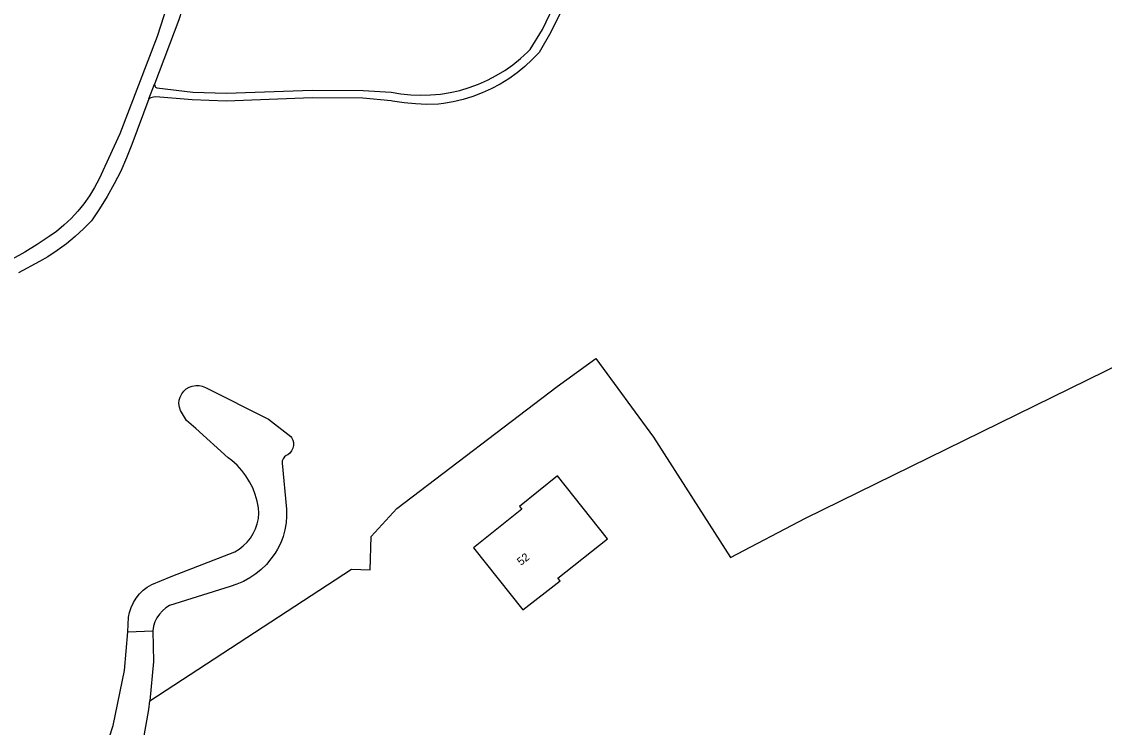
# Model space of a CAD drawing. Extents: x 134297 to 137000, y 403500 to 406000.
# Drawn here: x 135902.1 to 136037.3, y 405248.2 to 405336.3 of the extents above; entities that cross this region are included whole.
import ezdxf

# ---------------------------------------------------------------- set-up
doc = ezdxf.new("R2010")
doc.units = 0
for name, color, linetype in [('gg-afsc-draadraster', 7, 'Continuous'), ('gg-anno-huisnummerreeks BGT', 7, 'Continuous'), ('gg-bbg-hoofdgebouw', 7, 'Continuous'), ('gg-knt-bronhoudergrens', 7, 'Continuous'), ('gg-knt-verharding', 7, 'Continuous'), ('gx-grn-maaiveld', 7, 'Continuous')]:
    doc.layers.add(name, color=color, linetype=linetype)

msp = doc.modelspace()

# ---------------------------------------------------------------- linework, layer by layer
at = {"layer": 'gg-afsc-draadraster'}
for points in [[(135973.8, 405294.24), (135981.02, 405284.41), (135990.64, 405269.41), (136000, 405274.3), (136063.94, 405305.66)], [(135918.07, 405251.52), (135943.27, 405267.95), (135945.6, 405267.87)]]:
    msp.add_lwpolyline(points, dxfattribs=at)
at = {"layer": 'gg-bbg-hoofdgebouw'}
msp.add_lwpolyline([(135964.25, 405275.76), (135964.55, 405275.42), (135958.53, 405270.63), (135964.7, 405262.86), (135969.33, 405266.51), (135969.08, 405266.82), (135975.27, 405271.73), (135969.03, 405279.58), (135964.25, 405275.76)], dxfattribs=at)
at = {"layer": 'gg-knt-bronhoudergrens'}
msp.add_line((135968.98, 405290.74), (135973.8, 405294.24), dxfattribs=at)
at = {"layer": 'gg-knt-verharding'}
for points in [[(135945.6, 405267.87), (135945.74, 405272.02), (135948.95, 405275.52), (135968.98, 405290.74)], [(135917.12, 405245.71), (135917.96, 405250.44), (135918.07, 405251.52)]]:
    msp.add_lwpolyline(points, dxfattribs=at)
at = {"layer": 'gx-grn-maaiveld'}
for p, q in [((135917.96, 405326.65), (135918.65, 405328.5)), ((135915.33, 405260.14), (135918.47, 405260.27))]:
    msp.add_line(p, q, dxfattribs=at)
for points in [[(135937.4, 405380.04), (135936.81, 405378.26), (135938.8, 405377.4), (135937.96, 405375.66), (135936.32, 405376.25), (135932.38, 405367.35), (135925.81, 405349.37), (135921.69, 405336.54), (135918.65, 405328.5)], [(135922.69, 405345.95), (135919.01, 405334.42), (135914.33, 405322.28), (135911.76, 405316.68), (135911.18, 405315.6), (135910.55, 405314.56), (135909.84, 405313.57), (135909.07, 405312.62), (135908.24, 405311.73), (135907.35, 405310.9), (135906.41, 405310.12), (135905.52, 405309.47), (135904.02, 405308.46), (135902.47, 405307.52), (135900.89, 405306.64)], [(135970.46, 405339.7), (135968.2, 405334.97), (135966.73, 405332.46), (135965.86, 405331.55), (135964.94, 405330.69), (135963.96, 405329.9), (135962.93, 405329.17), (135961.86, 405328.51), (135960.75, 405327.92), (135959.61, 405327.4), (135958.43, 405326.95), (135957.23, 405326.58), (135956, 405326.29), (135954.76, 405326.07), (135954.14, 405325.99), (135952.71, 405325.97), (135951.27, 405326.02), (135949.84, 405326.15), (135948.42, 405326.37), (135948.23, 405326.4), (135944.71, 405326.74), (135938.37, 405326.77), (135927.63, 405326.37), (135923.39, 405326.53), (135918.85, 405326.89), (135918.52, 405326.88), (135918.21, 405326.79), (135917.96, 405326.65)], [(135918.65, 405328.5), (135918.69, 405328.3), (135918.8, 405328.13), (135918.97, 405328.02), (135923.45, 405327.51), (135927.64, 405327.35), (135938.36, 405327.75), (135944.73, 405327.72), (135948.24, 405327.5), (135949.46, 405327.29), (135950.69, 405327.16), (135951.92, 405327.12), (135953.15, 405327.15), (135954.38, 405327.26), (135955.6, 405327.45), (135956.8, 405327.72), (135957.98, 405328.07), (135959.14, 405328.49), (135960.27, 405328.99), (135961.36, 405329.56), (135962.42, 405330.2), (135963.43, 405330.91), (135964.39, 405331.68), (135965.3, 405332.51), (135965.62, 405332.83), (135967.13, 405335.33), (135969.46, 405340.21)], [(135917.96, 405326.65), (135915.85, 405320.97), (135915.18, 405319.29), (135914.45, 405317.65), (135913.64, 405316.04), (135912.76, 405314.47), (135911.81, 405312.94), (135910.79, 405311.44), (135909.8, 405310.42), (135908.76, 405309.46), (135907.66, 405308.56), (135906.51, 405307.72), (135905.32, 405306.94), (135904.28, 405306.34), (135901.68, 405304.94)], [(135915.33, 405260.14), (135915.43, 405261.97), (135915.55, 405262.55), (135915.74, 405263.17), (135916.02, 405263.77), (135916.36, 405264.33), (135916.77, 405264.85), (135917.24, 405265.31), (135917.76, 405265.71), (135918.32, 405266.04), (135920.73, 405267.03), (135928.7, 405270.13), (135929.23, 405270.45), (135929.76, 405270.85), (135930.24, 405271.31), (135930.66, 405271.83), (135931.01, 405272.39), (135931.3, 405272.99), (135931.51, 405273.62), (135931.64, 405274.27), (135931.69, 405274.94), (135931.67, 405275.6), (135931.5, 405276.45), (135931.26, 405277.28), (135930.94, 405278.09), (135930.55, 405278.86), (135930.09, 405279.59), (135929.56, 405280.28), (135928.98, 405280.92), (135928.33, 405281.5), (135927.86, 405281.86), (135923.83, 405285.5), (135922.68, 405286.52), (135921.9, 405287.77), (135921.77, 405288.19), (135921.72, 405288.61), (135921.76, 405289.03), (135921.87, 405289.44), (135922.06, 405289.82), (135922.32, 405290.16), (135922.63, 405290.44), (135922.99, 405290.66), (135923.39, 405290.81), (135923.81, 405290.88), (135924.23, 405290.87), (135924.64, 405290.79), (135925.04, 405290.62), (135932.9, 405286.66), (135935.69, 405284.51), (135935.78, 405284.39), (135935.94, 405284.07), (135936.02, 405283.74), (135936.03, 405283.39), (135935.95, 405283.04), (135935.8, 405282.73), (135935.59, 405282.45), (135935.31, 405282.24), (135935.12, 405282.15), (135934.89, 405281.96), (135934.73, 405281.73), (135934.63, 405281.46), (135934.61, 405281.17), (135935.15, 405275.44), (135935.16, 405274.58), (135935.1, 405273.72), (135934.95, 405272.87), (135934.73, 405272.04), (135934.43, 405271.24), (135934.05, 405270.46), (135933.74, 405269.95), (135933.22, 405269.22), (135932.64, 405268.54), (135932, 405267.92), (135931.31, 405267.36), (135930.57, 405266.86), (135929.79, 405266.43), (135928.97, 405266.07), (135928.13, 405265.79), (135920.53, 405263.41), (135920.08, 405263.12), (135919.65, 405262.76), (135919.27, 405262.34), (135918.96, 405261.87), (135918.72, 405261.36), (135918.56, 405260.83), (135918.47, 405260.27)], [(135909.48, 405234.95), (135910.02, 405237.64), (135913.48, 405248.43), (135914.93, 405255.31), (135915.33, 405260.14)], [(135918.47, 405260.27), (135918.56, 405256.43), (135918.07, 405251.52)]]:
    msp.add_lwpolyline(points, dxfattribs=at)

# ---------------------------------------------------------------- texts
at = {"layer": 'gg-anno-huisnummerreeks BGT'}
msp.add_text('52', height=1, rotation=38.5, dxfattribs=at).set_placement((135964.45, 405268.35))

doc.saveas('drawing.dxf')
